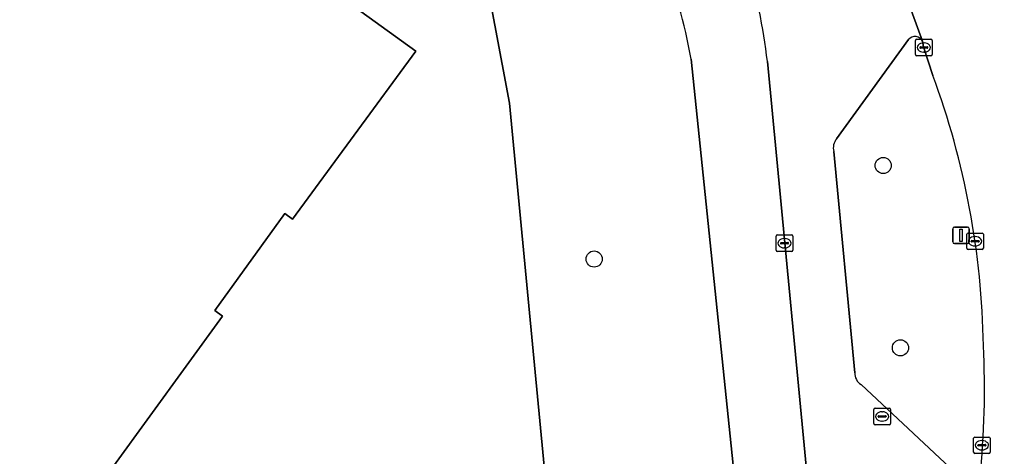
# Model space of a CAD drawing. Extents: x 159039 to 160102, y 381214 to 382524.
# Drawn here: x 159991 to 160050.4, y 382154.3 to 382180.7 of the extents above; entities that cross this region are included whole.
import ezdxf

# ---------------------------------------------------------------- set-up
doc = ezdxf.new("R2010")
doc.units = 0
for name, color, linetype in [('IMGEO_Berm_groen', 7, 'Continuous'), ('IMGEO_Boom', 7, 'Continuous'), ('IMGEO_Erf', 7, 'Continuous'), ('IMGEO_Fietspad_gesloten', 7, 'Continuous'), ('IMGEO_Hek', 7, 'Continuous'), ('IMGEO_Kolk', 7, 'Continuous'), ('IMGEO_Lichtmast', 7, 'Continuous'), ('IMGEO_Pand', 7, 'Continuous'), ('IMGEO_Rijbaan_regionaal_gesloten', 7, 'Continuous'), ('IMGEO_Rioolput', 7, 'Continuous'), ('IMGEO_Voetpad_open', 7, 'Continuous')]:
    doc.layers.add(name, color=color, linetype=linetype)

msp = doc.modelspace()

# ---------------------------------------------------------------- linework, layer by layer
at = {"layer": 'IMGEO_Berm_groen'}
for points in [[(160009.528, 382208.775), (160001.858, 382214.342), (160000, 382215.677), (159999.326, 382216.161), (159996.562, 382212.688), (160000, 382209.509), (160011.539, 382198.625), (160016.035, 382191.866), (160018.833, 382185.122), (160020.599, 382175.649), (160022.159, 382159.391), (160023.372, 382146.763), (160023.519, 382142.04), (160023.401, 382139.539), (160021.602, 382131.53), (160019.399, 382125.831), (160015.533, 382119.639), (159991.772, 382088.461)], [(160044.73, 382179.507), (160040.378, 382173.49)], [(160046.192, 382177.338), (160045.637, 382179.07), (160045.568, 382179.397)], [(160035.049, 382143.994), (160034.736, 382147.921), (160031.585, 382178.328)], [(160040.206, 382172.739), (160041.475, 382159.347)], [(160041.856, 382158.632), (160048.198, 382152.722)]]:
    msp.add_lwpolyline(points, dxfattribs=at)
for centre, radius, start, end in [((159997.374, 382172.198), 34.755, 10.15856, 20.92353), ((160045.113, 382179.181), 0.503, 25.41399, 139.62967), ((160000.001, 382160.232), 49.257, 0.88093, 20.32156), ((160040.987, 382172.955), 0.81, 138.72083, 195.47945), ((159997.038, 382158.384), 52.279, 354.05727, 2.85645), ((160042.309, 382159.333), 0.835, 179.01224, 237.09113)]:
    msp.add_arc(centre, radius, start, end, dxfattribs=at)
at = {"layer": 'IMGEO_Boom'}
for centre in [(160043.193, 382171.886), (160025.722, 382166.227), (160044.236, 382160.86)]:
    msp.add_circle(centre, 0.489, dxfattribs=at)
at = {"layer": 'IMGEO_Erf'}
for points in [[(160020.599, 382175.649), (160018.833, 382185.122), (160016.035, 382191.866), (160011.539, 382198.625), (160000, 382209.509), (159996.562, 382212.688), (159994.765, 382214.349), (159989.664, 382219.065), (159981.55, 382228.4), (159979.665, 382230.1), (159979.923, 382230.447), (159954.631, 382248.87), (159933.642, 382264.157), (159929.854, 382266.916), (159862.948, 382315.648), (159846.318, 382292.787), (159843.971, 382289.56), (159826.149, 382265.058), (159823.166, 382260.958), (159815.195, 382250)], [(160006.201, 382185.134), (160014.945, 382178.804), (160007.498, 382168.639), (160007.022, 382168.987), (160002.785, 382163.124), (160003.262, 382162.777), (159996.676, 382153.704), (159998.902, 382151.585), (160003.536, 382147.173), (160003.589, 382147.246), (160007.965, 382144.083), (160011.053, 382141.852), (160010.876, 382141.614), (160009.622, 382142.523), (160008.403, 382140.847), (160005.078, 382143.265), (160001.033, 382137.702), (160000.861, 382137.816), (159999.602, 382136.086), (159992.951, 382140.932), (159987.158, 382132.997)], [(159891.423, 382130.043), (159892.469, 382129.608), (159892.657, 382129.53), (159897.544, 382127.5), (159902.731, 382125.343), (159921.431, 382117.596), (159925.678, 382115.807), (159926.163, 382115.603), (159946.508, 382107.036), (159950.25, 382105.589), (159991.772, 382088.461), (160015.533, 382119.639), (160019.399, 382125.831), (160021.602, 382131.53), (160023.401, 382139.539), (160023.519, 382142.04), (160023.372, 382146.763), (160022.159, 382159.391), (160020.599, 382175.649)]]:
    msp.add_lwpolyline(points, dxfattribs=at)
at = {"layer": 'IMGEO_Fietspad_gesloten'}
for points in [[(160045.568, 382179.397), (160044.052, 382183.557)], [(160040.378, 382173.49), (160044.73, 382179.507)], [(160036.195, 382178.172), (160039.194, 382146.755), (160039.359, 382143.27)], [(160041.475, 382159.347), (160040.206, 382172.739)], [(160048.198, 382152.722), (160041.856, 382158.632)]]:
    msp.add_lwpolyline(points, dxfattribs=at)
for centre, radius, start, end in [((160002.63, 382174.353), 33.782, 6.49106, 17.15275), ((160045.113, 382179.181), 0.503, 25.41399, 139.62967), ((160040.987, 382172.955), 0.81, 138.72083, 195.47945), ((160042.309, 382159.333), 0.835, 179.01224, 237.09113)]:
    msp.add_arc(centre, radius, start, end, dxfattribs=at)
at = {"layer": 'IMGEO_Hek'}
for points in [[(159996.562, 382212.688), (160000, 382209.509), (160011.539, 382198.625), (160016.035, 382191.866), (160018.833, 382185.122), (160020.599, 382175.649), (160022.159, 382159.391)], [(160022.159, 382159.391), (160023.372, 382146.763), (160023.519, 382142.04), (160023.401, 382139.539), (160021.602, 382131.53), (160019.399, 382125.831), (160015.533, 382119.639), (159991.772, 382088.461)]]:
    msp.add_lwpolyline(points, dxfattribs=at)
at = {"layer": 'IMGEO_Kolk'}
for p, q in [((160045.151, 382178.595), (160045.151, 382179.447)), ((160045.226, 382179.521), (160046.078, 382179.521)), ((160046.152, 382179.447), (160046.152, 382178.595)), ((160045.41, 382179.015), (160045.41, 382179.027)), ((160045.848, 382178.978), (160045.45, 382178.978)), ((160045.453, 382179.064), (160045.851, 382179.064)), ((160045.639, 382179.301), (160045.664, 382179.301)), ((160045.894, 382179.027), (160045.894, 382179.015)), ((160046.078, 382178.521), (160045.226, 382178.521)), ((160045.662, 382178.741), (160045.637, 382178.741)), ((160036.729, 382166.76), (160036.729, 382167.612)), ((160036.804, 382167.686), (160037.656, 382167.686)), ((160037.73, 382167.612), (160037.73, 382166.76)), ((160048.246, 382166.877), (160048.246, 382167.729)), ((160048.321, 382167.803), (160049.173, 382167.803)), ((160048.734, 382167.583), (160048.759, 382167.583)), ((160049.247, 382167.729), (160049.247, 382166.877)), ((160036.988, 382167.18), (160036.988, 382167.192)), ((160037.426, 382167.143), (160037.028, 382167.143)), ((160037.031, 382167.229), (160037.429, 382167.229)), ((160037.24, 382166.906), (160037.215, 382166.906)), ((160037.217, 382167.466), (160037.242, 382167.466)), ((160037.472, 382167.192), (160037.472, 382167.18)), ((160048.505, 382167.297), (160048.505, 382167.309)), ((160048.943, 382167.26), (160048.545, 382167.26)), ((160048.548, 382167.346), (160048.946, 382167.346)), ((160048.757, 382167.023), (160048.732, 382167.023)), ((160048.989, 382167.309), (160048.989, 382167.297)), ((160037.656, 382166.686), (160036.804, 382166.686)), ((160049.173, 382166.803), (160048.321, 382166.803)), ((160048.659, 382154.539), (160048.659, 382155.391)), ((160048.734, 382155.465), (160049.586, 382155.465)), ((160049.147, 382155.245), (160049.172, 382155.245)), ((160049.66, 382155.391), (160049.66, 382154.539)), ((160049.586, 382154.465), (160048.734, 382154.465)), ((160048.918, 382154.959), (160048.918, 382154.971)), ((160049.356, 382154.922), (160048.958, 382154.922)), ((160048.961, 382155.008), (160049.359, 382155.008)), ((160049.17, 382154.685), (160049.145, 382154.685)), ((160049.402, 382154.971), (160049.402, 382154.959))]:
    msp.add_line(p, q, dxfattribs=at)
for points in [[(160045.151, 382178.595), (160045.151, 382179.447)], [(160045.226, 382179.521), (160046.078, 382179.521)], [(160046.152, 382179.447), (160046.152, 382178.595)], [(160046.078, 382178.521), (160045.226, 382178.521)], [(160036.729, 382166.76), (160036.729, 382167.612)], [(160036.804, 382167.686), (160037.656, 382167.686)], [(160037.73, 382167.612), (160037.73, 382166.76)], [(160048.246, 382166.877), (160048.246, 382167.729)], [(160048.321, 382167.803), (160049.173, 382167.803)], [(160049.247, 382167.729), (160049.247, 382166.877)], [(160037.656, 382166.686), (160036.804, 382166.686)], [(160049.173, 382166.803), (160048.321, 382166.803)], [(160048.659, 382154.539), (160048.659, 382155.391)], [(160048.734, 382155.465), (160049.586, 382155.465)], [(160049.66, 382155.391), (160049.66, 382154.539)], [(160049.586, 382154.465), (160048.734, 382154.465)]]:
    msp.add_lwpolyline(points, dxfattribs=at)
for centre, radius, start, end in [((160045.228, 382179.445), 0.0765, 91.55205, 178.44795), ((160045.228, 382179.445), 0.0765, 91.55205, 178.44795), ((160046.076, 382179.445), 0.0765, 1.55205, 88.44795), ((160046.076, 382179.445), 0.0765, 1.55205, 88.44795), ((160045.45, 382179.024), 0.0403, 85.87752, 175.75265), ((160045.447, 382179.014), 0.0366, 178.93798, 274.71019), ((160045.851, 382179.021), 0.043, 264.86636, 352.45326), ((160045.855, 382179.026), 0.0386, 1.73085, 96.63898), ((160045.228, 382178.597), 0.0765, 181.55205, 268.44795), ((160045.228, 382178.597), 0.0765, 181.55205, 268.44795), ((160046.076, 382178.597), 0.0765, 271.55205, 358.44795), ((160046.076, 382178.597), 0.0765, 271.55205, 358.44795), ((160036.806, 382167.61), 0.0765, 91.55205, 178.44795), ((160036.806, 382167.61), 0.0765, 91.55205, 178.44795), ((160037.654, 382167.61), 0.0765, 1.55205, 88.44795), ((160037.654, 382167.61), 0.0765, 1.55205, 88.44795), ((160048.323, 382167.727), 0.0765, 91.55205, 178.44795), ((160048.323, 382167.727), 0.0765, 91.55205, 178.44795), ((160049.171, 382167.727), 0.0765, 1.55205, 88.44795), ((160049.171, 382167.727), 0.0765, 1.55205, 88.44795), ((160037.028, 382167.189), 0.0403, 85.87752, 175.75265), ((160037.025, 382167.179), 0.0366, 178.93798, 274.71019), ((160037.429, 382167.186), 0.043, 264.86636, 352.45326), ((160037.433, 382167.191), 0.0386, 1.73085, 96.63898), ((160048.545, 382167.306), 0.0403, 85.87752, 175.75265), ((160048.542, 382167.296), 0.0366, 178.93798, 274.71019), ((160048.946, 382167.303), 0.043, 264.86636, 352.45326), ((160048.95, 382167.308), 0.0386, 1.73085, 96.63898), ((160036.806, 382166.762), 0.0765, 181.55205, 268.44795), ((160036.806, 382166.762), 0.0765, 181.55205, 268.44795), ((160037.654, 382166.762), 0.0765, 271.55205, 358.44795), ((160037.654, 382166.762), 0.0765, 271.55205, 358.44795), ((160048.323, 382166.879), 0.0765, 181.55205, 268.44795), ((160048.323, 382166.879), 0.0765, 181.55205, 268.44795), ((160049.171, 382166.879), 0.0765, 271.55205, 358.44795), ((160049.171, 382166.879), 0.0765, 271.55205, 358.44795), ((160048.736, 382155.389), 0.0765, 91.55205, 178.44795), ((160048.736, 382155.389), 0.0765, 91.55205, 178.44795), ((160049.584, 382155.389), 0.0765, 1.55205, 88.44795), ((160049.584, 382155.389), 0.0765, 1.55205, 88.44795), ((160048.736, 382154.541), 0.0765, 181.55205, 268.44795), ((160048.736, 382154.541), 0.0765, 181.55205, 268.44795), ((160048.958, 382154.968), 0.0403, 85.87752, 175.75265), ((160048.955, 382154.958), 0.0366, 178.93798, 274.71019), ((160049.359, 382154.965), 0.043, 264.86636, 352.45326), ((160049.363, 382154.97), 0.0386, 1.73085, 96.63898), ((160049.584, 382154.541), 0.0765, 271.55205, 358.44795), ((160049.584, 382154.541), 0.0765, 271.55205, 358.44795)]:
    msp.add_arc(centre, radius, start, end, dxfattribs=at)
for centre, major_axis, ratio, start_param, end_param in [((160045.638, 382179.021), (-0.387, 0.002), 0.722429, 4.712389, 7.853982), ((160045.663, 382179.021), (-0.39, 0.002), 0.717154, 1.570796, 4.712389), ((160048.733, 382167.303), (-0.387, 0.002), 0.722429, 4.712389, 7.853982), ((160048.758, 382167.303), (-0.39, 0.002), 0.717154, 1.570796, 4.712389), ((160037.216, 382167.186), (-0.387, 0.002), 0.722429, 4.712389, 7.853982), ((160037.241, 382167.186), (-0.39, 0.002), 0.717154, 1.570796, 4.712389), ((160049.146, 382154.965), (-0.387, 0.002), 0.722429, 4.712389, 7.853982), ((160049.171, 382154.965), (-0.39, 0.002), 0.717154, 1.570796, 4.712389)]:
    msp.add_ellipse(centre, major_axis=major_axis, ratio=ratio, start_param=start_param, end_param=end_param, dxfattribs=at)
at = {"layer": 'IMGEO_Lichtmast'}
for p, q in [((160047.501, 382168.162), (160048.291, 382168.162)), ((160048.291, 382168.162), (160047.501, 382168.162)), ((160047.401, 382167.262), (160047.401, 382168.062)), ((160047.401, 382168.062), (160047.401, 382167.262)), ((160048.391, 382168.062), (160048.391, 382167.262)), ((160048.391, 382167.262), (160048.391, 382168.062)), ((160048.291, 382167.162), (160047.501, 382167.162)), ((160047.501, 382167.162), (160048.291, 382167.162))]:
    msp.add_line(p, q, dxfattribs=at)
msp.add_lwpolyline([(160047.821, 382168.037), (160047.971, 382168.037), (160047.971, 382167.287), (160047.821, 382167.287), (160047.821, 382168.037)], dxfattribs=at)
for centre, start, end in [((160047.501, 382168.062), 90, 180), ((160047.501, 382168.062), 90, 180), ((160048.291, 382168.062), 0, 90), ((160048.291, 382168.062), 360, 90), ((160047.501, 382167.262), 180, 270), ((160047.501, 382167.262), 180, 270), ((160048.291, 382167.262), 270, 0), ((160048.291, 382167.262), 270, 0)]:
    msp.add_arc(centre, 0.1, start, end, dxfattribs=at)
at = {"layer": 'IMGEO_Pand'}
msp.add_lwpolyline([(159987.158, 382132.997), (159992.951, 382140.932), (159999.602, 382136.086), (160000.861, 382137.816), (160001.033, 382137.702), (160005.078, 382143.265), (160008.403, 382140.847), (160009.622, 382142.523), (160010.876, 382141.614), (160011.053, 382141.852), (160007.965, 382144.083), (160003.589, 382147.246), (160003.536, 382147.173), (159998.902, 382151.585), (159996.676, 382153.704), (160003.262, 382162.777), (160002.785, 382163.124), (160007.022, 382168.987), (160007.498, 382168.639), (160014.945, 382178.804), (160006.201, 382185.134)], dxfattribs=at)
at = {"layer": 'IMGEO_Rijbaan_regionaal_gesloten'}
msp.add_lwpolyline([(160050.789, 382194.287), (160049.209, 382197.463), (160048.338, 382199.072), (160046.13, 382196.053), (160044.002, 382193.144), (160043.769, 382192.825), (160041.491, 382189.71), (160042.661, 382187.084), (160044.002, 382183.682), (160044.052, 382183.557), (160045.568, 382179.397), (160045.637, 382179.07), (160046.192, 382177.338)], dxfattribs=at)
for centre, radius, start, end in [((160000.001, 382160.232), 49.257, 0.88093, 20.32156), ((159997.038, 382158.384), 52.279, 354.05727, 2.85645)]:
    msp.add_arc(centre, radius, start, end, dxfattribs=at)
at = {"layer": 'IMGEO_Rioolput'}
for p, q in [((160042.629, 382156.284), (160042.629, 382157.136)), ((160042.704, 382157.21), (160043.556, 382157.21)), ((160043.117, 382156.99), (160043.142, 382156.99)), ((160043.63, 382157.136), (160043.63, 382156.284)), ((160043.556, 382156.21), (160042.704, 382156.21)), ((160042.888, 382156.704), (160042.888, 382156.716)), ((160043.326, 382156.667), (160042.928, 382156.667)), ((160042.931, 382156.753), (160043.329, 382156.753)), ((160043.14, 382156.43), (160043.115, 382156.43)), ((160043.372, 382156.716), (160043.372, 382156.704))]:
    msp.add_line(p, q, dxfattribs=at)
for points in [[(160042.629, 382156.284), (160042.629, 382157.136)], [(160042.704, 382157.21), (160043.556, 382157.21)], [(160043.63, 382157.136), (160043.63, 382156.284)], [(160043.556, 382156.21), (160042.704, 382156.21)]]:
    msp.add_lwpolyline(points, dxfattribs=at)
for centre, radius, start, end in [((160042.706, 382157.134), 0.0765, 91.55205, 178.44795), ((160042.706, 382157.134), 0.0765, 91.55205, 178.44795), ((160043.554, 382157.134), 0.0765, 1.55205, 88.44795), ((160043.554, 382157.134), 0.0765, 1.55205, 88.44795), ((160042.706, 382156.286), 0.0765, 181.55205, 268.44795), ((160042.706, 382156.286), 0.0765, 181.55205, 268.44795), ((160042.928, 382156.713), 0.0403, 85.87752, 175.75265), ((160042.925, 382156.703), 0.0366, 178.93798, 274.71019), ((160043.329, 382156.71), 0.043, 264.86636, 352.45326), ((160043.333, 382156.715), 0.0386, 1.73085, 96.63898), ((160043.554, 382156.286), 0.0765, 271.55205, 358.44795), ((160043.554, 382156.286), 0.0765, 271.55205, 358.44795)]:
    msp.add_arc(centre, radius, start, end, dxfattribs=at)
for centre, major_axis, ratio, start_param, end_param in [((160043.116, 382156.71), (-0.387, 0.002), 0.722429, 4.712389, 7.853982), ((160043.141, 382156.71), (-0.39, 0.002), 0.717154, 1.570796, 4.712389)]:
    msp.add_ellipse(centre, major_axis=major_axis, ratio=ratio, start_param=start_param, end_param=end_param, dxfattribs=at)
at = {"layer": 'IMGEO_Voetpad_open'}
for points in [[(160031.585, 382178.328), (160034.736, 382147.921), (160035.049, 382143.994)], [(160039.359, 382143.27), (160039.194, 382146.755), (160036.195, 382178.172)]]:
    msp.add_lwpolyline(points, dxfattribs=at)
for centre, radius, start, end in [((159997.374, 382172.198), 34.755, 10.15856, 20.92353), ((160002.63, 382174.353), 33.782, 6.49106, 17.15275)]:
    msp.add_arc(centre, radius, start, end, dxfattribs=at)

doc.saveas('drawing.dxf')
